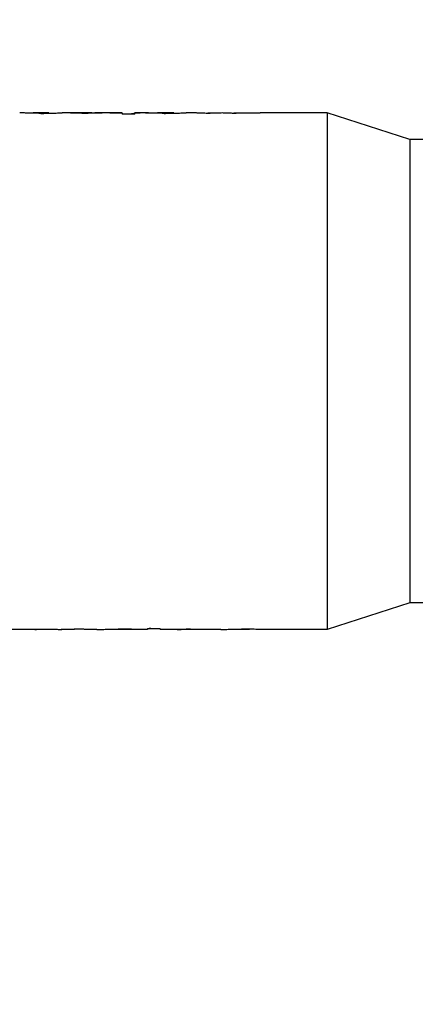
# Model space of a CAD drawing. Header units: inches. Extents: x 24 to 1128, y -69 to 748.
# Tile 301 of 656: x 370 to 377, y 614 to 633. Entities that reach past the tile are written whole.
import ezdxf

# ---------------------------------------------------------------- set-up
doc = ezdxf.new("R2010")
doc.units = ezdxf.units.IN
doc.header["$LTSCALE"] = 32
doc.header["$MEASUREMENT"] = 0
doc.layers.add('Dimension (ANSI)', color=7, linetype='Continuous', lineweight=25)
doc.layers.add('Visible (ANSI)', color=7, linetype='Continuous', lineweight=30)
doc.styles.add('Note Text (ANSI)', font='tahoma.ttf')
doc.dimstyles.new('SB Fraction-16 (ANSI)', dxfattribs={"dimscale": 32, "dimtxt": 0.125, "dimasz": 0.098425, "dimexe": 0.125, "dimexo": 0.0625, "dimgap": 0.031496, "dimtad": 0, "dimtih": 1, "dimtoh": 1, "dimdec": 4, "dimrnd": 1e-08, "dimzin": 0, "dimdsep": 46, "dimlunit": 5, "dimtxsty": 'Note Text (ANSI)', "dimcen": 0.09, "dimdle": 0.393701, "dimclrd": 256, "dimclre": 256, "dimclrt": 256, "dimadec": 0, "dimazin": 3, "dimtfac": 0.96, "dimtofl": 0, "dimtmove": 0, "dimatfit": 3, "dimfxl": 1, "dimfrac": 2, "dimtolj": 1, "dimtzin": 12, "dimlwd": -1, "dimlwe": -1, "dimarcsym": 0})

# ---------------------------------------------------------------- blocks, each defined once
blk = doc.blocks.new('*D18')
at = {"layer": 'Defpoints', "color": 0, "transparency": 16777216}
for p in [(496.281, 687.669), (344.474, 549.669), (496.281, 549.669)]:
    blk.add_point(p, dxfattribs=at)
at = {"layer": 'Dimension (ANSI)', "transparency": 16777216}
for p, q in [((494.281, 687.669), (340.474, 687.669)), ((344.474, 684.519), (344.474, 621.768)), ((344.474, 552.818), (344.474, 615.569)), ((494.281, 549.669), (340.474, 549.669))]:
    blk.add_line(p, q, dxfattribs=at)
for points in [[(343.949, 684.519), (344.999, 684.519), (344.474, 687.669)], [(343.949, 552.818), (344.999, 552.818), (344.474, 549.669)]]:
    blk.add_solid(points, dxfattribs=at)
at = {"layer": 'Dimension (ANSI)', "transparency": 16777216, "insert": (340.372, 620.76), "char_height": 4, "attachment_point": 1, "style": 'Note Text (ANSI)'}
blk.add_mtext('\\A1;138', dxfattribs=at)

msp = doc.modelspace()

# ---------------------------------------------------------------- linework, layer by layer
at = {"layer": 'Visible (ANSI)'}
for p, q in [((370.13009, 630.86217), (370.13009, 630.87213)), ((370.43084, 630.87253), (370.13296, 630.87253)), ((370.17281, 630.86149), (370.17281, 630.87099)), ((370.28199, 630.86081), (370.28199, 630.86945)), ((370.38879, 630.86147), (370.38879, 630.87091)), ((370.43389, 630.8622), (370.43389, 630.87213)), ((370.94345, 630.87253), (370.68401, 630.87253)), ((370.83895, 630.87156), (370.83895, 630.86419)), ((370.83895, 630.87156), (370.85893, 630.87156)), ((370.85893, 630.86371), (370.85893, 630.87156)), ((371.1109, 630.86082), (371.1109, 630.86945)), ((371.24401, 630.86156), (371.24401, 630.87119)), ((371.30058, 630.86251), (371.30058, 630.87048)), ((371.81363, 630.87253), (371.48294, 630.87253)), ((371.58578, 630.87029), (371.58578, 630.8625)), ((371.58578, 630.87029), (371.81363, 630.87029)), ((371.81363, 630.87253), (371.81363, 630.87029)), ((371.81363, 630.8625), (371.81363, 630.87029)), ((372.05414, 630.87029), (372.05414, 630.87253)), ((372.24444, 630.87253), (372.05414, 630.87253)), ((372.05414, 630.87029), (372.1554, 630.87029)), ((372.05414, 630.8625), (372.05414, 630.87029)), ((372.1554, 630.8625), (372.1554, 630.87029)), ((372.25868, 630.87139), (372.48452, 630.87139)), ((372.48452, 630.8617), (372.48452, 630.87241)), ((372.78911, 630.87241), (372.48452, 630.87241)), ((372.6287, 630.86085), (372.6287, 630.86945)), ((372.78911, 630.86278), (372.78911, 630.87241)), ((373.19338, 630.87253), (373.02485, 630.87253)), ((373.19338, 630.87253), (373.19338, 630.87222)), ((373.43389, 630.86083), (373.43389, 630.87221)), ((373.4346, 630.87253), (373.68705, 630.87253)), ((373.4507, 630.86084), (373.4507, 630.87147)), ((373.55711, 630.86256), (373.55711, 630.87029)), ((373.68705, 630.87253), (373.68705, 630.87145)), ((373.68705, 630.86708), (373.68705, 630.87145)), ((373.92756, 630.86083), (373.92756, 630.87221)), ((373.92831, 630.87253), (374.18072, 630.87253)), ((373.94516, 630.86083), (373.94516, 630.87147)), ((374.05078, 630.86233), (374.05078, 630.87029)), ((374.18072, 630.87253), (374.18072, 630.87145)), ((374.18072, 630.8669), (374.18072, 630.87145)), ((374.18072, 630.8669), (374.18072, 630.8625)), ((374.42123, 630.8625), (374.42123, 630.87253)), ((375.68763, 630.87253), (374.42123, 630.87253)), ((375.68763, 630.87253), (375.68763, 621.12453)), ((377.24963, 630.37003), (375.68763, 630.87253)), ((371.81363, 630.8625), (371.58578, 630.8625)), ((371.81363, 630.8625), (371.81363, 630.84389)), ((372.05414, 630.84389), (371.81363, 630.84389)), ((372.1554, 630.8625), (372.05414, 630.8625)), ((372.05414, 630.84389), (372.05414, 630.8625)), ((374.42123, 630.8625), (374.18072, 630.8625)), ((377.24963, 630.37003), (377.24963, 621.62703)), ((377.97663, 630.37003), (377.24963, 630.37003)), ((377.24963, 621.62703), (375.68763, 621.12453)), ((377.97663, 621.62703), (377.24963, 621.62703)), ((369.92756, 621.12453), (369.35463, 621.12453)), ((369.92756, 621.13078), (369.92756, 621.12453)), ((369.92756, 621.13078), (370.16806, 621.13078)), ((370.16806, 621.12744), (370.16806, 621.13078)), ((370.16806, 621.12744), (370.16806, 621.12467)), ((370.16806, 621.12453), (370.16806, 621.12467)), ((370.4151, 621.12453), (370.16806, 621.12453)), ((370.29801, 621.13092), (370.29801, 621.12522)), ((370.40362, 621.13212), (370.40362, 621.12466)), ((370.42123, 621.13212), (370.42123, 621.12604)), ((370.66173, 621.12732), (370.66173, 621.12467)), ((370.66173, 621.12453), (370.66173, 621.12467)), ((370.9094, 621.12453), (370.66173, 621.12453)), ((370.79168, 621.13074), (370.79168, 621.12522)), ((370.89809, 621.13211), (370.89809, 621.12466)), ((370.9149, 621.13212), (370.9149, 621.12604)), ((371.33674, 621.12453), (371.15521, 621.12453)), ((371.55968, 621.13057), (371.55968, 621.12463)), ((371.86142, 621.12453), (371.56409, 621.12453)), ((371.72008, 621.1321), (371.72008, 621.12572)), ((371.86427, 621.13142), (371.86427, 621.12463)), ((372.02182, 621.12753), (371.86427, 621.12753)), ((372.29465, 621.12453), (372.09826, 621.12453)), ((372.19338, 621.13078), (372.19338, 621.12522)), ((372.19338, 621.13078), (372.29465, 621.13078)), ((372.29465, 621.12522), (372.19338, 621.12522)), ((372.29465, 621.14648), (372.29465, 621.13078)), ((372.29465, 621.14648), (372.53515, 621.14648)), ((372.29465, 621.13078), (372.29465, 621.12522)), ((372.29465, 621.12522), (372.29465, 621.12453)), ((372.53515, 621.13078), (372.53515, 621.14648)), ((372.53515, 621.13078), (372.763, 621.13078)), ((372.53515, 621.13078), (372.53515, 621.12522)), ((372.53515, 621.12453), (372.53515, 621.12522)), ((372.763, 621.12522), (372.53515, 621.12522)), ((372.85225, 621.12453), (372.53515, 621.12453)), ((372.763, 621.12522), (372.763, 621.13078)), ((373.04821, 621.13078), (373.04821, 621.12893)), ((373.10477, 621.13154), (373.10477, 621.12477)), ((373.67637, 621.12453), (373.13552, 621.12453)), ((373.23788, 621.13213), (373.23788, 621.12572)), ((373.48986, 621.12984), (373.48986, 621.12463)), ((373.50984, 621.12463), (373.48986, 621.12463)), ((373.50984, 621.12463), (373.50984, 621.12947)), ((373.9149, 621.13103), (373.9149, 621.12622)), ((374.2031, 621.12453), (373.93077, 621.12453)), ((373.95999, 621.1316), (373.95999, 621.1249)), ((374.0668, 621.13213), (374.0668, 621.12572)), ((374.17597, 621.13159), (374.17597, 621.12486)), ((374.2187, 621.13105), (374.2187, 621.12622)), ((375.68763, 621.12453), (374.45723, 621.12453))]:
    msp.add_line(p, q, dxfattribs=at)
for points, knots in [([(370.28199, 630.86081), (370.25343, 630.86084), (370.22738, 630.86087), (370.16421, 630.86156), (370.13352, 630.86202), (370.04421, 630.86421), (370.00902, 630.86583), (369.96231, 630.86802), (369.93417, 630.86958), (369.90448, 630.87135), (369.89303, 630.87208), (369.88279, 630.87249), (369.88113, 630.87253), (369.87996, 630.87253)], [-1.047348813, -1.047348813, -1.047348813, -1.047348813, -0.854873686, -0.854873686, -0.729605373, -0.729605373, -0.51562942, -0.51562942, -0.228090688, -0.228090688, -0.117473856, -0.117473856, -0.084525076, -0.084525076, -0.084525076, -0.084525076]), ([(370.13009, 630.87213), (370.13053, 630.87247), (370.13099, 630.87263), (370.13906, 630.87238), (370.14328, 630.87219), (370.15749, 630.87156), (370.16625, 630.87123), (370.17281, 630.87099)], [-0.257740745, -0.257740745, -0.257740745, -0.257740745, -0.147965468, -0.147965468, -0.088690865, -0.088690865, 0, 0, 0, 0]), ([(370.17281, 630.87099), (370.1797, 630.87077), (370.18691, 630.87051), (370.21027, 630.86999), (370.22233, 630.86982), (370.25331, 630.86948), (370.27181, 630.86946), (370.28199, 630.86945)], [-0.152224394, -0.152224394, -0.152224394, -0.152224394, -0.11432199, -0.11432199, -0.077622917, -0.077622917, 0, 0, 0, 0]), ([(370.28199, 630.86081), (370.30775, 630.86084), (370.32839, 630.86086), (370.37653, 630.8613), (370.4031, 630.86162), (370.48586, 630.86317), (370.52221, 630.86458), (370.56439, 630.86629), (370.58063, 630.86704), (370.63169, 630.8696), (370.65112, 630.87085), (370.67378, 630.87219), (370.68027, 630.87256), (370.68373, 630.87255)], [0, 0, 0, 0, 0.19630921, 0.19630921, 0.33016539, 0.33016539, 0.60893106, 0.60893106, 0.81142835, 0.81142835, 1.31241177, 1.31241177, 1.81290569, 1.81290569, 1.81290569, 1.81290569]), ([(370.28199, 630.86945), (370.29206, 630.86946), (370.30274, 630.86947), (370.33935, 630.86971), (370.35178, 630.86995), (370.37033, 630.87034), (370.38044, 630.87066), (370.38879, 630.87091)], [-0.157578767, -0.157578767, -0.157578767, -0.157578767, -0.134817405, -0.134817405, -0.097054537, -0.097054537, 0, 0, 0, 0]), ([(370.38879, 630.87091), (370.39574, 630.87116), (370.40554, 630.87155), (370.43244, 630.87271), (370.43339, 630.87266), (370.43389, 630.87213)], [-0.4988748, -0.4988748, -0.4988748, -0.4988748, -0.318599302, -0.318599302, 0, 0, 0, 0]), ([(371.11802, 630.86081), (371.08045, 630.86084), (371.03233, 630.86089), (370.93442, 630.8623), (370.9151, 630.86261), (370.8666, 630.8635), (370.85483, 630.8638), (370.83895, 630.86419)], [-0.567123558, -0.567123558, -0.567123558, -0.567123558, -0.219131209, -0.219131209, -0.131275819, -0.131275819, 0, 0, 0, 0]), ([(370.85893, 630.87156), (370.86698, 630.87146), (370.87503, 630.87135), (370.88324, 630.87125), (370.8841, 630.87124), (370.88496, 630.87122), (370.88582, 630.87121), (370.88644, 630.87121), (370.88706, 630.8712), (370.88767, 630.87119), (370.89468, 630.8711), (370.90181, 630.87101), (370.90903, 630.87092), (370.91078, 630.8709), (370.91254, 630.87088), (370.91431, 630.87086), (370.91539, 630.87084), (370.91648, 630.87083), (370.91757, 630.87082), (370.92654, 630.87071), (370.93559, 630.8706), (370.94476, 630.8705), (370.94597, 630.87048), (370.94718, 630.87047), (370.94839, 630.87046), (370.95728, 630.87036), (370.96627, 630.87026), (370.97534, 630.87017), (370.97589, 630.87017), (370.97645, 630.87016), (370.977, 630.87016), (370.97801, 630.87015), (370.97901, 630.87014), (370.98002, 630.87013), (370.98815, 630.87005), (370.99632, 630.86997), (371.00452, 630.86991), (371.00642, 630.86989), (371.00833, 630.86987), (371.01023, 630.86986), (371.01087, 630.86985), (371.01151, 630.86985), (371.01216, 630.86984), (371.01903, 630.86979), (371.02594, 630.86974), (371.03286, 630.8697), (371.03639, 630.86968), (371.03992, 630.86966), (371.04346, 630.86964), (371.04387, 630.86964), (371.04428, 630.86963), (371.04469, 630.86963), (371.05088, 630.8696), (371.05709, 630.86957), (371.06332, 630.86954), (371.06789, 630.86953), (371.07248, 630.86951), (371.07708, 630.8695), (371.07726, 630.8695), (371.07743, 630.8695), (371.07761, 630.8695), (371.08319, 630.86948), (371.08878, 630.86948), (371.09439, 630.86947), (371.09989, 630.86946), (371.1054, 630.86946), (371.1109, 630.86945)], [0, 0, 0, 0, 0.00071941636, 0.00071941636, 0.00071941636, 0.0007946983, 0.0007946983, 0.0007946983, 0.00084835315, 0.00084835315, 0.00084835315, 0.00145755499, 0.00145755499, 0.00145755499, 0.00160545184, 0.00160545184, 0.00160545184, 0.0016967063, 0.0016967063, 0.0016967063, 0.00244636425, 0.00244636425, 0.00244636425, 0.00254505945, 0.00254505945, 0.00254505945, 0.00326906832, 0.00326906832, 0.00326906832, 0.00331341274, 0.00331341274, 0.00331341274, 0.0033934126, 0.0033934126, 0.0033934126, 0.00404109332, 0.00404109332, 0.00404109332, 0.00419121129, 0.00419121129, 0.00419121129, 0.00424176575, 0.00424176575, 0.00424176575, 0.00478283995, 0.00478283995, 0.00478283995, 0.00505812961, 0.00505812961, 0.00505812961, 0.00509011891, 0.00509011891, 0.00509011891, 0.00557147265, 0.00557147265, 0.00557147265, 0.005925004, 0.005925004, 0.005925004, 0.00593847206, 0.00593847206, 0.00593847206, 0.00636683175, 0.00636683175, 0.00636683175, 0.00678682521, 0.00678682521, 0.00678682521, 0.00678682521]), ([(371.14334, 630.87232), (371.13089, 630.87234), (371.11843, 630.87237), (371.10596, 630.87238), (371.105, 630.87239), (371.10404, 630.87239), (371.10308, 630.87239), (371.09073, 630.87241), (371.07837, 630.87242), (371.06601, 630.87243), (371.06491, 630.87244), (371.06381, 630.87244), (371.06272, 630.87244), (371.04987, 630.87245), (371.03703, 630.87247), (371.02427, 630.87248), (371.02366, 630.87248), (371.02305, 630.87248), (371.02244, 630.87248), (371.00908, 630.87249), (370.99581, 630.8725), (370.98254, 630.87251)], [0, 0, 0, 0, 0.00096751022, 0.00096751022, 0.00096751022, 0.0010420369, 0.0010420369, 0.0010420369, 0.00199918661, 0.00199918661, 0.00199918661, 0.00208407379, 0.00208407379, 0.00208407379, 0.0030783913, 0.0030783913, 0.0030783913, 0.00312611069, 0.00312611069, 0.00312611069, 0.00416814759, 0.00416814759, 0.00416814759, 0.00416814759]), ([(371.1109, 630.86945), (371.12572, 630.86946), (371.14095, 630.86948), (371.17823, 630.86966), (371.19389, 630.86983), (371.21355, 630.87007), (371.22328, 630.87024), (371.23503, 630.87054), (371.23837, 630.87067), (371.24321, 630.87094), (371.24351, 630.87107), (371.24401, 630.87119)], [-0.172501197, -0.172501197, -0.172501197, -0.172501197, -0.147617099, -0.147617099, -0.115066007, -0.115066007, -0.068440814, -0.068440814, -0.039038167, -0.039038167, 0, 0, 0, 0]), ([(371.49718, 630.87181), (371.49684, 630.87163), (371.49719, 630.87122), (371.48295, 630.86985), (371.47491, 630.8692), (371.45336, 630.86793), (371.44449, 630.86746), (371.4014, 630.86537), (371.36673, 630.8642), (371.31415, 630.86275), (371.2792, 630.86194), (371.21423, 630.86121), (371.19384, 630.86105), (371.15518, 630.86085), (371.13881, 630.86083), (371.11802, 630.86081)], [-1.56099286, -1.56099286, -1.56099286, -1.56099286, -1.25590377, -1.25590377, -1.08155371, -1.08155371, -0.98434391, -0.98434391, -0.65374139, -0.65374139, -0.29957943, -0.29957943, -0.15844301, -0.15844301, 0, 0, 0, 0]), ([(371.24401, 630.87119), (371.24394, 630.87122), (371.24387, 630.87125), (371.24378, 630.87128), (371.24369, 630.87131), (371.2436, 630.87134), (371.24347, 630.87136), (371.24335, 630.87139), (371.2432, 630.87142), (371.24301, 630.87145), (371.24296, 630.87145), (371.24289, 630.87146), (371.24283, 630.87147), (371.24276, 630.87148), (371.24268, 630.87149), (371.24261, 630.8715), (371.24238, 630.87152), (371.24213, 630.87154), (371.24186, 630.87156), (371.24157, 630.87159), (371.24125, 630.87161), (371.24093, 630.87163), (371.24058, 630.87165), (371.24021, 630.87166), (371.23983, 630.87168), (371.23978, 630.87168), (371.23972, 630.87169), (371.23966, 630.87169), (371.23934, 630.8717), (371.23902, 630.87172), (371.23871, 630.87173), (371.23849, 630.87174), (371.23828, 630.87174), (371.23807, 630.87175), (371.23748, 630.87177), (371.23683, 630.87179), (371.23613, 630.87181), (371.2355, 630.87182), (371.23483, 630.87184), (371.23412, 630.87186), (371.23334, 630.87187), (371.23251, 630.87189), (371.23164, 630.87191), (371.23081, 630.87192), (371.22994, 630.87193), (371.22905, 630.87195), (371.22885, 630.87195), (371.22865, 630.87195), (371.22845, 630.87196), (371.2282, 630.87196), (371.22791, 630.87196), (371.22758, 630.87197), (371.22728, 630.87197), (371.22694, 630.87197), (371.22657, 630.87198), (371.22604, 630.87199), (371.22543, 630.87199), (371.22471, 630.872), (371.22401, 630.87201), (371.22321, 630.87201), (371.22229, 630.87202), (371.22161, 630.87203), (371.22087, 630.87204), (371.22005, 630.87204), (371.21934, 630.87205), (371.21858, 630.87205), (371.21776, 630.87206), (371.21705, 630.87206), (371.21629, 630.87207), (371.21549, 630.87207), (371.21518, 630.87208), (371.21486, 630.87208), (371.21454, 630.87208), (371.21295, 630.87209), (371.2112, 630.8721), (371.20927, 630.87211), (371.20884, 630.87211), (371.20841, 630.87212), (371.20796, 630.87212), (371.20652, 630.87213), (371.20505, 630.87213), (371.20354, 630.87214), (371.20194, 630.87215), (371.20029, 630.87216), (371.19856, 630.87216), (371.19797, 630.87217), (371.19736, 630.87217), (371.19674, 630.87217), (371.19427, 630.87218), (371.19163, 630.87219), (371.18875, 630.8722), (371.18647, 630.87221), (371.18404, 630.87222), (371.18142, 630.87223), (371.17953, 630.87223), (371.17754, 630.87224), (371.17544, 630.87224), (371.17464, 630.87225), (371.17383, 630.87225), (371.17301, 630.87225), (371.17057, 630.87226), (371.168, 630.87226), (371.16526, 630.87227), (371.16283, 630.87228), (371.16026, 630.87228), (371.15756, 630.87229), (371.15519, 630.8723), (371.15272, 630.8723), (371.15014, 630.87231), (371.14795, 630.87231), (371.14569, 630.87232), (371.14334, 630.87232)], [-1.625379, -1.625379, -1.625379, -1.625379, -1.55264779, -1.55264779, -1.55264779, -1.48217293, -1.48217293, -1.48217293, -1.41455327, -1.41455327, -1.41455327, -1.39326477, -1.39326477, -1.39326477, -1.37155691, -1.37155691, -1.37155691, -1.30906284, -1.30906284, -1.30906284, -1.24211643, -1.24211643, -1.24211643, -1.1689538, -1.1689538, -1.1689538, -1.15771599, -1.15771599, -1.15771599, -1.09520053, -1.09520053, -1.09520053, -1.05213604, -1.05213604, -1.05213604, -0.92940918, -0.92940918, -0.92940918, -0.81867678, -0.81867678, -0.81867678, -0.69511766, -0.69511766, -0.69511766, -0.57731685, -0.57731685, -0.57731685, -0.55127759, -0.55127759, -0.55127759, -0.51868354, -0.51868354, -0.51868354, -0.48998937, -0.48998937, -0.48998937, -0.44992718, -0.44992718, -0.44992718, -0.41105446, -0.41105446, -0.41105446, -0.38227551, -0.38227551, -0.38227551, -0.35731666, -0.35731666, -0.35731666, -0.33554717, -0.33554717, -0.33554717, -0.32721164, -0.32721164, -0.32721164, -0.28586815, -0.28586815, -0.28586815, -0.276737, -0.276737, -0.276737, -0.24709464, -0.24709464, -0.24709464, -0.21584678, -0.21584678, -0.21584678, -0.20503377, -0.20503377, -0.20503377, -0.16169596, -0.16169596, -0.16169596, -0.12728994, -0.12728994, -0.12728994, -0.10233656, -0.10233656, -0.10233656, -0.09288393, -0.09288393, -0.09288393, -0.06501776, -0.06501776, -0.06501776, -0.04014676, -0.04014676, -0.04014676, -0.01837745, -0.01837745, -0.01837745, 0, 0, 0, 0]), ([(371.49718, 630.87181), (371.49683, 630.87205), (371.49644, 630.87233), (371.48762, 630.87254), (371.48166, 630.87256), (371.4535, 630.87229), (371.4318, 630.87195), (371.41406, 630.8717), (371.39441, 630.87141), (371.33598, 630.87076), (371.31138, 630.87056), (371.30058, 630.87048)], [0, 0, 0, 0, 0.109641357, 0.109641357, 0.180456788, 0.180456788, 0.289374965, 0.289374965, 0.335133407, 0.335133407, 0.373910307, 0.373910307, 0.373910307, 0.373910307]), ([(371.81363, 630.85092), (371.82804, 630.851), (371.84339, 630.85113), (371.87952, 630.85168), (371.90919, 630.85222), (371.95696, 630.85417), (371.97548, 630.85514), (371.99883, 630.85689), (372.0051, 630.85746), (372.02758, 630.85987), (372.03604, 630.86147), (372.05098, 630.86468), (372.0537, 630.86662), (372.05414, 630.86817)], [-0.811015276, -0.811015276, -0.811015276, -0.811015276, -0.684903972, -0.684903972, -0.531213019, -0.531213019, -0.441227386, -0.441227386, -0.397922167, -0.397922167, -0.279747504, -0.279747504, 0, 0, 0, 0]), ([(372.60734, 630.86081), (372.58436, 630.86084), (372.56371, 630.86086), (372.51195, 630.86127), (372.48933, 630.8616), (372.42798, 630.86268), (372.39865, 630.86366), (372.34184, 630.86584), (372.31806, 630.86722), (372.28721, 630.86917), (372.27021, 630.87041), (372.2493, 630.87219), (372.24587, 630.87253), (372.24458, 630.87253)], [-1.48025459, -1.48025459, -1.48025459, -1.48025459, -1.37906885, -1.37906885, -1.27309661, -1.27309661, -1.02216587, -1.02216587, -0.64066667, -0.64066667, -0.30281551, -0.30281551, -0.05297193, -0.05297193, -0.05297193, -0.05297193]), ([(372.48452, 630.87241), (372.48556, 630.87229), (372.48656, 630.87205), (372.50003, 630.87131), (372.50784, 630.87098), (372.52565, 630.87042), (372.5365, 630.87018), (372.55342, 630.86989), (372.56551, 630.86972), (372.6009, 630.86947), (372.61402, 630.86946), (372.6287, 630.86945)], [-0.5882766, -0.5882766, -0.5882766, -0.5882766, -0.452099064, -0.452099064, -0.351062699, -0.351062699, -0.231249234, -0.231249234, -0.111908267, -0.111908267, 0, 0, 0, 0]), ([(372.60734, 630.86081), (372.64353, 630.86087), (372.69193, 630.86095), (372.81111, 630.86307), (372.85, 630.86444), (372.90799, 630.86673), (372.94411, 630.86843), (373.00311, 630.87161), (373.01447, 630.87223), (373.0215, 630.87249), (373.02338, 630.87253), (373.02476, 630.87253)], [0, 0, 0, 0, 0.27585115, 0.27585115, 0.54870463, 0.54870463, 0.84164093, 0.84164093, 1.15011977, 1.15011977, 1.32911002, 1.32911002, 1.32911002, 1.32911002]), ([(372.6287, 630.86945), (372.64478, 630.86947), (372.66953, 630.86949), (372.72147, 630.87009), (372.73505, 630.87039), (372.75888, 630.87096), (372.76652, 630.87125), (372.783, 630.87191), (372.78672, 630.87225), (372.78911, 630.87241)], [-0.430745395, -0.430745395, -0.430745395, -0.430745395, -0.347624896, -0.347624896, -0.282251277, -0.282251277, -0.182326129, -0.182326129, 0, 0, 0, 0]), ([(373.4414, 630.86081), (373.42113, 630.86085), (373.38763, 630.8609), (373.32887, 630.86212), (373.3058, 630.86281), (373.25938, 630.86502), (373.24393, 630.86613), (373.22305, 630.86783), (373.21102, 630.86901), (373.19509, 630.87129), (373.19385, 630.8719), (373.19338, 630.87222)], [-1.4104958, -1.4104958, -1.4104958, -1.4104958, -0.96336726, -0.96336726, -0.70412424, -0.70412424, -0.45152791, -0.45152791, -0.21755853, -0.21755853, 0, 0, 0, 0]), ([(373.43389, 630.87221), (373.43394, 630.87231), (373.434, 630.87239), (373.43408, 630.87244), (373.43416, 630.87249), (373.43426, 630.87252), (373.43448, 630.87253), (373.43452, 630.87253), (373.43456, 630.87253), (373.4346, 630.87253)], [-0.465012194, -0.465012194, -0.465012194, -0.465012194, -0.386773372, -0.386773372, -0.386773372, -0.314526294, -0.314526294, -0.314526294, -0.302212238, -0.302212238, -0.302212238, -0.302212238]), ([(373.4346, 630.87253), (373.43502, 630.87253), (373.43578, 630.87241), (373.44005, 630.872), (373.44538, 630.87173), (373.4507, 630.87147)], [-0.157175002, -0.157175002, -0.157175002, -0.157175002, -0.101938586, -0.101938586, 0, 0, 0, 0]), ([(373.71553, 630.86812), (373.65887, 630.86613), (373.59481, 630.86332), (373.48874, 630.86094), (373.46039, 630.86086), (373.4414, 630.86081)], [-0.387916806, -0.387916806, -0.387916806, -0.387916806, -0.14481352, -0.14481352, 0, 0, 0, 0]), ([(373.4507, 630.87147), (373.45316, 630.87138), (373.45537, 630.87128), (373.46238, 630.87107), (373.46634, 630.87097), (373.4739, 630.87081), (373.48138, 630.87067), (373.5153, 630.87032), (373.53808, 630.8703), (373.55711, 630.87029)], [-0.38096632, -0.38096632, -0.38096632, -0.38096632, -0.305266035, -0.305266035, -0.229174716, -0.229174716, -0.144989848, -0.144989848, 0, 0, 0, 0]), ([(373.55711, 630.87029), (373.57445, 630.87031), (373.58985, 630.87033), (373.63598, 630.87078), (373.66265, 630.87116), (373.68705, 630.87145)], [-0.418414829, -0.418414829, -0.418414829, -0.418414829, -0.214264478, -0.214264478, 0, 0, 0, 0]), ([(373.93567, 630.86081), (373.9169, 630.86085), (373.88976, 630.8609), (373.8205, 630.86226), (373.79933, 630.86316), (373.76565, 630.86464), (373.75323, 630.86539), (373.73164, 630.86679), (373.72386, 630.86747), (373.71553, 630.86812)], [-0.363141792, -0.363141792, -0.363141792, -0.363141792, -0.292499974, -0.292499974, -0.219948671, -0.219948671, -0.132793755, -0.132793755, 0, 0, 0, 0]), ([(373.92756, 630.87221), (373.92761, 630.8723), (373.92767, 630.87238), (373.92774, 630.87243), (373.92774, 630.87243), (373.92775, 630.87244), (373.92775, 630.87244), (373.92782, 630.87249), (373.92789, 630.87252), (373.92813, 630.87253), (373.92814, 630.87253), (373.92814, 630.87253), (373.92815, 630.87253), (373.9282, 630.87253), (373.92825, 630.87253), (373.92831, 630.87253)], [-0.494314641, -0.494314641, -0.494314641, -0.494314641, -0.411444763, -0.411444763, -0.411444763, -0.404322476, -0.404322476, -0.404322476, -0.327410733, -0.327410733, -0.327410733, -0.325194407, -0.325194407, -0.325194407, -0.31069031, -0.31069031, -0.31069031, -0.31069031]), ([(373.92831, 630.87253), (373.92854, 630.87253), (373.92883, 630.87252), (373.92928, 630.87249), (373.92938, 630.87248), (373.92997, 630.87242), (373.93046, 630.87236), (373.93466, 630.87199), (373.93976, 630.87172), (373.94516, 630.87147)], [-0.161091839, -0.161091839, -0.161091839, -0.161091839, -0.137689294, -0.137689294, -0.130737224, -0.130737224, -0.09984067, -0.09984067, 0, 0, 0, 0]), ([(374.18072, 630.8669), (374.14609, 630.86563), (374.11708, 630.8644), (374.04737, 630.86218), (374.02778, 630.86169), (373.97667, 630.8609), (373.95573, 630.86085), (373.93567, 630.86081)], [-0.545906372, -0.545906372, -0.545906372, -0.545906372, -0.27798929, -0.27798929, -0.152937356, -0.152937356, 0, 0, 0, 0]), ([(373.94516, 630.87147), (373.94806, 630.87136), (373.95062, 630.87125), (373.95894, 630.87102), (373.96376, 630.87091), (373.97651, 630.87067), (373.98482, 630.87056), (374.01397, 630.87031), (374.03326, 630.8703), (374.05078, 630.87029)], [-0.357928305, -0.357928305, -0.357928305, -0.357928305, -0.269043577, -0.269043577, -0.206242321, -0.206242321, -0.133531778, -0.133531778, 0, 0, 0, 0]), ([(374.05078, 630.87029), (374.06873, 630.87031), (374.08175, 630.87032), (374.13044, 630.87079), (374.1564, 630.87116), (374.18072, 630.87145)], [-0.403927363, -0.403927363, -0.403927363, -0.403927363, -0.21314265, -0.21314265, 0, 0, 0, 0]), ([(370.16806, 621.12744), (370.20901, 621.12853), (370.25782, 621.13007), (370.34961, 621.13203), (370.388, 621.13209), (370.41312, 621.13213)], [-0.366919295, -0.366919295, -0.366919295, -0.366919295, -0.1915115, -0.1915115, 0, 0, 0, 0]), ([(370.29801, 621.12522), (370.28115, 621.12521), (370.26847, 621.1252), (370.22156, 621.12497), (370.195, 621.12479), (370.16806, 621.12467)], [-0.440166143, -0.440166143, -0.440166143, -0.440166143, -0.236013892, -0.236013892, 0, 0, 0, 0]), ([(370.40362, 621.12466), (370.40055, 621.1247), (370.39786, 621.12475), (370.38939, 621.12485), (370.38439, 621.12491), (370.36904, 621.12504), (370.35996, 621.1251), (370.33259, 621.12521), (370.31428, 621.12522), (370.29801, 621.12522)], [-0.345293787, -0.345293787, -0.345293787, -0.345293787, -0.245002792, -0.245002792, -0.187434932, -0.187434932, -0.123997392, -0.123997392, 0, 0, 0, 0]), ([(370.42123, 621.12604), (370.42118, 621.12587), (370.42113, 621.12572), (370.42109, 621.12559), (370.42107, 621.12554), (370.42105, 621.1255), (370.42103, 621.12545), (370.42101, 621.12539), (370.42098, 621.12534), (370.42095, 621.12529), (370.42092, 621.12525), (370.42088, 621.1252), (370.42083, 621.12516), (370.42082, 621.12514), (370.4208, 621.12513), (370.42078, 621.12512), (370.42074, 621.12509), (370.42069, 621.12506), (370.42063, 621.12504), (370.42058, 621.12501), (370.42051, 621.12499), (370.42045, 621.12496), (370.42036, 621.12493), (370.42027, 621.12491), (370.42017, 621.12488), (370.42007, 621.12485), (370.41996, 621.12483), (370.41984, 621.1248), (370.41977, 621.12479), (370.41971, 621.12478), (370.41965, 621.12476), (370.4195, 621.12473), (370.41936, 621.12471), (370.41921, 621.12469), (370.41908, 621.12467), (370.41894, 621.12465), (370.41878, 621.12463), (370.41868, 621.12462), (370.41858, 621.12461), (370.41846, 621.12461), (370.41823, 621.12459), (370.41795, 621.12458), (370.41762, 621.12456), (370.4173, 621.12455), (370.41692, 621.12454), (370.41648, 621.12454), (370.41621, 621.12453), (370.41592, 621.12453), (370.41559, 621.12453), (370.41529, 621.12453), (370.41495, 621.12453), (370.41457, 621.12453), (370.41425, 621.12453), (370.4139, 621.12453), (370.41351, 621.12454), (370.41308, 621.12454), (370.4126, 621.12454), (370.41207, 621.12455), (370.41155, 621.12455), (370.41099, 621.12456), (370.41037, 621.12457), (370.40999, 621.12457), (370.40959, 621.12458), (370.40916, 621.12458), (370.40861, 621.12459), (370.40801, 621.1246), (370.40737, 621.12461), (370.40677, 621.12461), (370.40613, 621.12462), (370.40547, 621.12463), (370.40487, 621.12464), (370.40425, 621.12465), (370.40362, 621.12466)], [-0.538539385, -0.538539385, -0.538539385, -0.538539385, -0.479298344, -0.479298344, -0.479298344, -0.456863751, -0.456863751, -0.456863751, -0.428774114, -0.428774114, -0.428774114, -0.400030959, -0.400030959, -0.400030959, -0.391148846, -0.391148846, -0.391148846, -0.36947222, -0.36947222, -0.36947222, -0.347292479, -0.347292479, -0.347292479, -0.319875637, -0.319875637, -0.319875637, -0.290151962, -0.290151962, -0.290151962, -0.27491072, -0.27491072, -0.27491072, -0.242151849, -0.242151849, -0.242151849, -0.215446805, -0.215446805, -0.215446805, -0.199348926, -0.199348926, -0.199348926, -0.167497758, -0.167497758, -0.167497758, -0.13564659, -0.13564659, -0.13564659, -0.116059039, -0.116059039, -0.116059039, -0.097638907, -0.097638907, -0.097638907, -0.08193345, -0.08193345, -0.08193345, -0.064379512, -0.064379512, -0.064379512, -0.047618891, -0.047618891, -0.047618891, -0.037502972, -0.037502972, -0.037502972, -0.02425237, -0.02425237, -0.02425237, -0.011600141, -0.011600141, -0.011600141, 0, 0, 0, 0]), ([(370.41312, 621.13213), (370.43248, 621.13211), (370.45767, 621.13207), (370.52763, 621.131), (370.54953, 621.13027), (370.58408, 621.12908), (370.59631, 621.12852), (370.61731, 621.12751), (370.62499, 621.12703), (370.63325, 621.12659)], [-0.363043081, -0.363043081, -0.363043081, -0.363043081, -0.293952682, -0.293952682, -0.216864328, -0.216864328, -0.131774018, -0.131774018, 0, 0, 0, 0]), ([(370.63325, 621.12659), (370.69235, 621.12801), (370.75588, 621.13018), (370.86082, 621.13203), (370.88843, 621.13209), (370.90738, 621.13213)], [-0.387771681, -0.387771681, -0.387771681, -0.387771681, -0.144546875, -0.144546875, 0, 0, 0, 0]), ([(370.79168, 621.12522), (370.77548, 621.12521), (370.76069, 621.1252), (370.71554, 621.12498), (370.68893, 621.12479), (370.66173, 621.12467)], [-0.45181326, -0.45181326, -0.45181326, -0.45181326, -0.238801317, -0.238801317, 0, 0, 0, 0]), ([(370.89809, 621.12466), (370.89553, 621.1247), (370.89322, 621.12474), (370.88593, 621.12483), (370.88179, 621.12488), (370.87371, 621.12496), (370.86608, 621.12503), (370.83191, 621.12521), (370.80936, 621.12522), (370.79168, 621.12522)], [-0.417584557, -0.417584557, -0.417584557, -0.417584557, -0.310244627, -0.310244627, -0.215161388, -0.215161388, -0.134777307, -0.134777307, 0, 0, 0, 0]), ([(370.9149, 621.12604), (370.91484, 621.12582), (370.91478, 621.12562), (370.9147, 621.12545), (370.91462, 621.12529), (370.91452, 621.12515), (370.91431, 621.12503), (370.91411, 621.12492), (370.91381, 621.12483), (370.91351, 621.12476), (370.91344, 621.12474), (370.91336, 621.12472), (370.91328, 621.12471), (370.91315, 621.12468), (370.91302, 621.12466), (370.91286, 621.12464), (370.91276, 621.12463), (370.91265, 621.12462), (370.91253, 621.12461), (370.91232, 621.12459), (370.91208, 621.12457), (370.91178, 621.12456), (370.91153, 621.12455), (370.91123, 621.12455), (370.91089, 621.12454), (370.91084, 621.12454), (370.9108, 621.12454), (370.91075, 621.12454), (370.91044, 621.12453), (370.91009, 621.12453), (370.90969, 621.12453), (370.90933, 621.12453), (370.90893, 621.12453), (370.90848, 621.12453), (370.90826, 621.12453), (370.90803, 621.12453), (370.90778, 621.12454), (370.90731, 621.12454), (370.90679, 621.12454), (370.90621, 621.12455), (370.90567, 621.12456), (370.90508, 621.12456), (370.90442, 621.12457), (370.90411, 621.12457), (370.90377, 621.12458), (370.90343, 621.12458), (370.90284, 621.12459), (370.90221, 621.1246), (370.90155, 621.12461), (370.90093, 621.12462), (370.90029, 621.12463), (370.89963, 621.12464), (370.89913, 621.12464), (370.89861, 621.12465), (370.89809, 621.12466)], [-0.46041841, -0.46041841, -0.46041841, -0.46041841, -0.383694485, -0.383694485, -0.383694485, -0.31286095, -0.31286095, -0.31286095, -0.248548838, -0.248548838, -0.248548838, -0.231721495, -0.231721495, -0.231721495, -0.205382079, -0.205382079, -0.205382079, -0.188636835, -0.188636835, -0.188636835, -0.160404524, -0.160404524, -0.160404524, -0.135675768, -0.135675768, -0.135675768, -0.132172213, -0.132172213, -0.132172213, -0.110642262, -0.110642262, -0.110642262, -0.090995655, -0.090995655, -0.090995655, -0.081362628, -0.081362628, -0.081362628, -0.063008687, -0.063008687, -0.063008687, -0.045710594, -0.045710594, -0.045710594, -0.037315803, -0.037315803, -0.037315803, -0.023111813, -0.023111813, -0.023111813, -0.010037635, -0.010037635, -0.010037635, 0, 0, 0, 0]), ([(371.15518, 621.12453), (371.15451, 621.12453), (371.15266, 621.12474), (371.13757, 621.12596), (371.12553, 621.12679), (371.10845, 621.12779), (371.10042, 621.12821), (371.06936, 621.12967), (371.04723, 621.13036), (371.01046, 621.13129), (370.9896, 621.13162), (370.94612, 621.13208), (370.9258, 621.13211), (370.90738, 621.13213)], [0.02725589, 0.02725589, 0.02725589, 0.02725589, 0.22167819, 0.22167819, 0.45848423, 0.45848423, 0.62038028, 0.62038028, 1.01654701, 1.01654701, 1.51411579, 1.51411579, 2.17275091, 2.17275091, 2.17275091, 2.17275091]), ([(371.33674, 621.12453), (371.35036, 621.12452), (371.37108, 621.12523), (371.42802, 621.1271), (371.46768, 621.12839), (371.51521, 621.12966), (371.54824, 621.13051), (371.65914, 621.13203), (371.70448, 621.13209), (371.74144, 621.13213)], [-0.979450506, -0.979450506, -0.979450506, -0.979450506, -0.803483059, -0.803483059, -0.535622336, -0.535622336, -0.281688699, -0.281688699, 0, 0, 0, 0]), ([(371.72008, 621.12572), (371.70232, 621.12571), (371.68616, 621.1257), (371.63807, 621.12543), (371.62213, 621.12525), (371.59677, 621.12497), (371.58764, 621.12482), (371.58015, 621.12471), (371.5721, 621.12458), (371.5612, 621.1245), (371.56045, 621.12458), (371.55968, 621.12463)], [-0.32115653, -0.32115653, -0.32115653, -0.32115653, -0.283335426, -0.283335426, -0.238486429, -0.238486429, -0.125688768, -0.125688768, -0.059341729, -0.059341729, 0, 0, 0, 0]), ([(371.86427, 621.12463), (371.86276, 621.12447), (371.86021, 621.1245), (371.83907, 621.12489), (371.82851, 621.12506), (371.81598, 621.12523), (371.80543, 621.12537), (371.76236, 621.1257), (371.73227, 621.12571), (371.72008, 621.12572)], [-0.229000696, -0.229000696, -0.229000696, -0.229000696, -0.181746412, -0.181746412, -0.145833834, -0.145833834, -0.092903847, -0.092903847, 0, 0, 0, 0]), ([(372.09825, 621.12453), (372.09719, 621.12453), (372.09596, 621.12454), (372.09005, 621.12466), (372.08058, 621.12503), (372.03558, 621.12701), (372.00909, 621.12805), (371.95863, 621.1297), (371.92603, 621.13042), (371.87479, 621.13136), (371.84514, 621.13167), (371.79229, 621.13209), (371.76716, 621.13211), (371.74144, 621.13213)], [0.167529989, 0.167529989, 0.167529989, 0.167529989, 0.199116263, 0.199116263, 0.296752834, 0.296752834, 0.397888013, 0.397888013, 0.550169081, 0.550169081, 0.762064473, 0.762064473, 1.089571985, 1.089571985, 1.089571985, 1.089571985]), ([(372.35675, 621.14648), (372.34915, 621.1458), (372.34402, 621.14523), (372.33063, 621.14363), (372.32071, 621.14221), (372.29805, 621.13701), (372.29512, 621.13432), (372.29465, 621.13211)], [-0.556581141, -0.556581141, -0.556581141, -0.556581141, -0.492615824, -0.492615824, -0.30134656, -0.30134656, 0, 0, 0, 0]), ([(372.85161, 621.12456), (372.8523, 621.12464), (372.85391, 621.12488), (372.8748, 621.12589), (372.88744, 621.12645), (372.92229, 621.12767), (372.93588, 621.12813), (372.97418, 621.12923), (373.01497, 621.13043), (373.14424, 621.13206), (373.19985, 621.13211), (373.23076, 621.13213)], [-3.90565252, -3.90565252, -3.90565252, -3.90565252, -1.8909672, -1.8909672, -0.84044445, -0.84044445, -0.50145216, -0.50145216, -0.23557247, -0.23557247, 0, 0, 0, 0]), ([(373.04821, 621.12893), (373.03584, 621.12878), (373.01468, 621.12853), (372.97506, 621.12787), (372.95575, 621.12751), (372.91886, 621.12664), (372.89826, 621.12607), (372.87779, 621.12539), (372.8659, 621.12497), (372.85244, 621.1245), (372.85198, 621.12451), (372.85161, 621.12456)], [-2.30100383, -2.30100383, -2.30100383, -2.30100383, -1.40061575, -1.40061575, -0.82880308, -0.82880308, -0.25832741, -0.25832741, -0.11760733, -0.11760733, 0, 0, 0, 0]), ([(373.23788, 621.12572), (373.22331, 621.12571), (373.20817, 621.1257), (373.17117, 621.12559), (373.15571, 621.12549), (373.13439, 621.12534), (373.12512, 621.12524), (373.1139, 621.12509), (373.11053, 621.12502), (373.10552, 621.12488), (373.10526, 621.12482), (373.10477, 621.12477)], [-0.142504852, -0.142504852, -0.142504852, -0.142504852, -0.124954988, -0.124954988, -0.102091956, -0.102091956, -0.064903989, -0.064903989, -0.037886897, -0.037886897, 0, 0, 0, 0]), ([(373.13551, 621.12453), (373.13401, 621.12453), (373.13271, 621.12453), (373.12582, 621.12453), (373.1211, 621.12453), (373.11357, 621.12456), (373.11021, 621.12457), (373.10552, 621.12465), (373.10515, 621.12471), (373.10477, 621.12477)], [0.229960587, 0.229960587, 0.229960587, 0.229960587, 0.262667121, 0.262667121, 0.425599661, 0.425599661, 0.53810284, 0.53810284, 0.656373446, 0.656373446, 0.656373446, 0.656373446]), ([(373.23076, 621.13213), (373.26657, 621.13211), (373.31722, 621.13207), (373.41734, 621.13091), (373.43603, 621.13067), (373.48309, 621.12999), (373.49395, 621.12977), (373.50984, 621.12947)], [-0.588675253, -0.588675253, -0.588675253, -0.588675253, -0.218774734, -0.218774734, -0.131303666, -0.131303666, 0, 0, 0, 0]), ([(373.48986, 621.12463), (373.48181, 621.12466), (373.47377, 621.1247), (373.46556, 621.12475), (373.4647, 621.12475), (373.46383, 621.12476), (373.46296, 621.12476), (373.46234, 621.12477), (373.46173, 621.12477), (373.46111, 621.12477), (373.45411, 621.12481), (373.44698, 621.12485), (373.43976, 621.12489), (373.43801, 621.1249), (373.43624, 621.12492), (373.43448, 621.12493), (373.43339, 621.12493), (373.4323, 621.12494), (373.43121, 621.12495), (373.42225, 621.125), (373.41319, 621.12505), (373.40402, 621.12511), (373.40281, 621.12512), (373.4016, 621.12512), (373.40039, 621.12513), (373.39151, 621.12518), (373.38253, 621.12524), (373.37346, 621.12529), (373.3729, 621.12529), (373.37234, 621.12529), (373.37178, 621.1253), (373.37078, 621.1253), (373.36977, 621.12531), (373.36877, 621.12531), (373.36064, 621.12536), (373.35248, 621.1254), (373.34429, 621.12544), (373.34238, 621.12545), (373.34047, 621.12546), (373.33855, 621.12547), (373.33791, 621.12547), (373.33727, 621.12548), (373.33663, 621.12548), (373.32975, 621.12551), (373.32285, 621.12554), (373.31592, 621.12557), (373.3124, 621.12558), (373.30886, 621.12559), (373.30533, 621.1256), (373.30491, 621.1256), (373.3045, 621.12561), (373.30409, 621.12561), (373.2979, 621.12563), (373.29169, 621.12564), (373.28546, 621.12566), (373.28089, 621.12567), (373.2763, 621.12568), (373.2717, 621.12569), (373.27153, 621.12569), (373.27135, 621.12569), (373.27118, 621.12569), (373.2656, 621.1257), (373.26, 621.1257), (373.25439, 621.12571), (373.24889, 621.12571), (373.24339, 621.12571), (373.23788, 621.12572)], [0, 0, 0, 0, 0.00071885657, 0.00071885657, 0.00071885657, 0.00079465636, 0.00079465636, 0.00079465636, 0.00084832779, 0.00084832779, 0.00084832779, 0.00145725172, 0.00145725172, 0.00145725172, 0.0016053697, 0.0016053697, 0.0016053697, 0.00169665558, 0.00169665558, 0.00169665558, 0.00244624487, 0.00244624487, 0.00244624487, 0.00254498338, 0.00254498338, 0.00254498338, 0.00326849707, 0.00326849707, 0.00326849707, 0.00331326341, 0.00331326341, 0.00331326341, 0.00339331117, 0.00339331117, 0.00339331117, 0.00404032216, 0.00404032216, 0.00404032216, 0.00419103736, 0.00419103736, 0.00419103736, 0.00424163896, 0.00424163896, 0.00424163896, 0.00478262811, 0.00478262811, 0.00478262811, 0.00505793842, 0.00505793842, 0.00505793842, 0.00508996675, 0.00508996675, 0.00508996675, 0.00557140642, 0.00557140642, 0.00557140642, 0.00592480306, 0.00592480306, 0.00592480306, 0.00593829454, 0.00593829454, 0.00593829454, 0.00636681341, 0.00636681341, 0.00636681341, 0.00678662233, 0.00678662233, 0.00678662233, 0.00678662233]), ([(373.67624, 621.12451), (373.68068, 621.12452), (373.68638, 621.12463), (373.716, 621.12541), (373.74604, 621.12658), (373.78352, 621.12785), (373.80027, 621.12839), (373.86739, 621.13029), (373.91499, 621.13106), (373.96013, 621.13163), (373.98238, 621.13183), (374.02578, 621.1321), (374.04368, 621.13211), (374.0668, 621.13213)], [-0.720207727, -0.720207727, -0.720207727, -0.720207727, -0.687823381, -0.687823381, -0.588171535, -0.588171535, -0.518662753, -0.518662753, -0.331134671, -0.331134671, -0.176193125, -0.176193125, 0, 0, 0, 0]), ([(373.95999, 621.1249), (373.94995, 621.12473), (373.94049, 621.12455), (373.91656, 621.12449), (373.91539, 621.12513), (373.9149, 621.12622)], [-0.487370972, -0.487370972, -0.487370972, -0.487370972, -0.31696317, -0.31696317, 0, 0, 0, 0]), ([(374.0668, 621.12572), (374.06479, 621.12572), (374.06279, 621.12572), (374.06077, 621.12571), (374.05918, 621.12571), (374.05758, 621.12571), (374.05595, 621.12571), (374.05454, 621.12571), (374.0531, 621.12571), (374.05164, 621.12571), (374.05142, 621.12571), (374.0512, 621.1257), (374.05097, 621.1257), (374.04929, 621.1257), (374.04756, 621.1257), (374.04578, 621.12569), (374.04407, 621.12569), (374.04231, 621.12569), (374.04049, 621.12568), (374.03922, 621.12568), (374.03793, 621.12567), (374.0366, 621.12567), (374.03639, 621.12567), (374.03617, 621.12567), (374.03594, 621.12567), (374.03458, 621.12566), (374.03305, 621.12566), (374.03139, 621.12565), (374.02997, 621.12564), (374.02846, 621.12564), (374.02687, 621.12563), (374.02528, 621.12562), (374.02361, 621.12561), (374.0219, 621.1256), (374.01977, 621.12559), (374.01757, 621.12558), (374.01535, 621.12556), (374.01379, 621.12555), (374.01223, 621.12554), (374.01067, 621.12553), (374.00999, 621.12553), (374.00932, 621.12552), (374.00865, 621.12552), (374.00822, 621.12551), (374.00779, 621.12551), (374.00736, 621.12551), (374.00634, 621.1255), (374.00527, 621.12549), (374.00413, 621.12548), (374.00304, 621.12547), (374.00189, 621.12546), (374.00068, 621.12545), (373.99953, 621.12544), (373.99833, 621.12542), (373.99708, 621.12541), (373.99679, 621.12541), (373.99649, 621.1254), (373.99619, 621.1254), (373.99464, 621.12538), (373.99303, 621.12537), (373.99136, 621.12535), (373.98994, 621.12533), (373.98848, 621.12531), (373.98698, 621.12529), (373.98598, 621.12528), (373.98496, 621.12527), (373.98393, 621.12525), (373.98309, 621.12524), (373.98223, 621.12523), (373.98137, 621.12522), (373.98002, 621.1252), (373.97873, 621.12518), (373.9775, 621.12516), (373.97621, 621.12514), (373.97499, 621.12513), (373.97381, 621.12511), (373.97315, 621.1251), (373.9725, 621.12509), (373.97186, 621.12508), (373.97083, 621.12506), (373.96984, 621.12505), (373.96886, 621.12503), (373.96772, 621.12502), (373.96661, 621.125), (373.96551, 621.12498), (373.96365, 621.12495), (373.96184, 621.12493), (373.95999, 621.1249)], [-0.572966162, -0.572966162, -0.572966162, -0.572966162, -0.517117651, -0.517117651, -0.517117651, -0.473183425, -0.473183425, -0.473183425, -0.435037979, -0.435037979, -0.435037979, -0.429249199, -0.429249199, -0.429249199, -0.38544071, -0.38544071, -0.38544071, -0.343340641, -0.343340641, -0.343340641, -0.313990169, -0.313990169, -0.313990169, -0.309219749, -0.309219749, -0.309219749, -0.280372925, -0.280372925, -0.280372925, -0.255673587, -0.255673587, -0.255673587, -0.230974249, -0.230974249, -0.230974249, -0.200309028, -0.200309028, -0.200309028, -0.178910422, -0.178910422, -0.178910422, -0.169643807, -0.169643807, -0.169643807, -0.163674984, -0.163674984, -0.163674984, -0.14959604, -0.14959604, -0.14959604, -0.135976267, -0.135976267, -0.135976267, -0.122979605, -0.122979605, -0.122979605, -0.119890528, -0.119890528, -0.119890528, -0.104061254, -0.104061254, -0.104061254, -0.090677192, -0.090677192, -0.090677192, -0.081783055, -0.081783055, -0.081783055, -0.074574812, -0.074574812, -0.074574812, -0.063270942, -0.063270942, -0.063270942, -0.051512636, -0.051512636, -0.051512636, -0.044872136, -0.044872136, -0.044872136, -0.034123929, -0.034123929, -0.034123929, -0.021457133, -0.021457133, -0.021457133, 0, 0, 0, 0]), ([(374.45723, 621.12453), (374.44787, 621.12453), (374.43206, 621.125), (374.38152, 621.12679), (374.35266, 621.12791), (374.27995, 621.12991), (374.2428, 621.13079), (374.17341, 621.13164), (374.1509, 621.13184), (374.10785, 621.1321), (374.08995, 621.13211), (374.0668, 621.13213)], [0.292033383, 0.292033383, 0.292033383, 0.292033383, 0.523430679, 0.523430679, 0.69814635, 0.69814635, 0.81453295, 0.81453295, 0.862602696, 0.862602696, 0.917344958, 0.917344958, 0.917344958, 0.917344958]), ([(374.17597, 621.12486), (374.17427, 621.12489), (374.1726, 621.12491), (374.17087, 621.12494), (374.16991, 621.12496), (374.16894, 621.12497), (374.16793, 621.12499), (374.16714, 621.125), (374.16633, 621.12501), (374.16549, 621.12503), (374.16444, 621.12504), (374.16335, 621.12506), (374.16221, 621.12508), (374.16109, 621.12509), (374.15993, 621.12511), (374.15871, 621.12513), (374.15756, 621.12515), (374.15636, 621.12516), (374.15511, 621.12518), (374.15475, 621.12518), (374.15438, 621.12519), (374.15402, 621.12519), (374.15237, 621.12522), (374.15072, 621.12524), (374.14905, 621.12526), (374.14731, 621.12528), (374.14557, 621.1253), (374.14382, 621.12532), (374.143, 621.12533), (374.14218, 621.12534), (374.14136, 621.12535), (374.13968, 621.12536), (374.13799, 621.12538), (374.13629, 621.1254), (374.13449, 621.12541), (374.13268, 621.12543), (374.13087, 621.12545), (374.12993, 621.12546), (374.12899, 621.12546), (374.12806, 621.12547), (374.12571, 621.12549), (374.12335, 621.12551), (374.12098, 621.12553), (374.11872, 621.12554), (374.11645, 621.12556), (374.11415, 621.12557), (374.11386, 621.12557), (374.11357, 621.12558), (374.11328, 621.12558), (374.11083, 621.12559), (374.10835, 621.12561), (374.10585, 621.12562), (374.10341, 621.12563), (374.10094, 621.12564), (374.09844, 621.12565), (374.0983, 621.12565), (374.09816, 621.12565), (374.09802, 621.12565), (374.09606, 621.12566), (374.09417, 621.12567), (374.09236, 621.12568), (374.09053, 621.12568), (374.08878, 621.12569), (374.08707, 621.12569), (374.08562, 621.12569), (374.0842, 621.1257), (374.08282, 621.1257), (374.08146, 621.1257), (374.08014, 621.1257), (374.07883, 621.12571), (374.07731, 621.12571), (374.07581, 621.12571), (374.07433, 621.12571), (374.07233, 621.12571), (374.07036, 621.12572), (374.06837, 621.12572), (374.06785, 621.12572), (374.06732, 621.12572), (374.0668, 621.12572)], [-0.249378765, -0.249378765, -0.249378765, -0.249378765, -0.233482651, -0.233482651, -0.233482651, -0.224609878, -0.224609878, -0.224609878, -0.217586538, -0.217586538, -0.217586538, -0.208755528, -0.208755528, -0.208755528, -0.200053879, -0.200053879, -0.200053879, -0.191875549, -0.191875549, -0.191875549, -0.189513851, -0.189513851, -0.189513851, -0.178850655, -0.178850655, -0.178850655, -0.167728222, -0.167728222, -0.167728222, -0.162537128, -0.162537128, -0.162537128, -0.151857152, -0.151857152, -0.151857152, -0.140459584, -0.140459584, -0.140459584, -0.134557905, -0.134557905, -0.134557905, -0.119770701, -0.119770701, -0.119770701, -0.105655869, -0.105655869, -0.105655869, -0.103854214, -0.103854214, -0.103854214, -0.088779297, -0.088779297, -0.088779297, -0.074080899, -0.074080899, -0.074080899, -0.073253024, -0.073253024, -0.073253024, -0.061736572, -0.061736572, -0.061736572, -0.050140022, -0.050140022, -0.050140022, -0.040230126, -0.040230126, -0.040230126, -0.030537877, -0.030537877, -0.030537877, -0.01923075, -0.01923075, -0.01923075, -0.004008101, -0.004008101, -0.004008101, 0, 0, 0, 0]), ([(374.2187, 621.12622), (374.21864, 621.12612), (374.21858, 621.12603), (374.2185, 621.12594), (374.21843, 621.12585), (374.21835, 621.12577), (374.21825, 621.12569), (374.21815, 621.12561), (374.21804, 621.12554), (374.2179, 621.12548), (374.21774, 621.1254), (374.21752, 621.12532), (374.21726, 621.12524), (374.217, 621.12517), (374.21668, 621.12511), (374.2163, 621.12504), (374.21618, 621.12502), (374.21606, 621.125), (374.21593, 621.12499), (374.21562, 621.12494), (374.21527, 621.1249), (374.21488, 621.12486), (374.21431, 621.12481), (374.21367, 621.12476), (374.21299, 621.12472), (374.21279, 621.12471), (374.21258, 621.1247), (374.21237, 621.12469), (374.21166, 621.12466), (374.21092, 621.12463), (374.21015, 621.12461), (374.20936, 621.12459), (374.20855, 621.12457), (374.20772, 621.12456), (374.20762, 621.12456), (374.20752, 621.12456), (374.20742, 621.12456), (374.20659, 621.12454), (374.20574, 621.12454), (374.20489, 621.12453), (374.20405, 621.12453), (374.20322, 621.12453), (374.20239, 621.12453), (374.20202, 621.12453), (374.20166, 621.12453), (374.20129, 621.12453), (374.2001, 621.12454), (374.19889, 621.12455), (374.19767, 621.12456), (374.19657, 621.12457), (374.19546, 621.12458), (374.19434, 621.12459), (374.19422, 621.12459), (374.1941, 621.12459), (374.19397, 621.12459), (374.19295, 621.12461), (374.19192, 621.12462), (374.19088, 621.12463), (374.18963, 621.12465), (374.18837, 621.12467), (374.18708, 621.12469), (374.18655, 621.1247), (374.18601, 621.1247), (374.18547, 621.12471), (374.18468, 621.12472), (374.18388, 621.12474), (374.18307, 621.12475), (374.18221, 621.12476), (374.18134, 621.12477), (374.18047, 621.12479), (374.17944, 621.1248), (374.17842, 621.12482), (374.17739, 621.12484), (374.17692, 621.12484), (374.17645, 621.12485), (374.17597, 621.12486)], [-0.263771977, -0.263771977, -0.263771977, -0.263771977, -0.252099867, -0.252099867, -0.252099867, -0.240768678, -0.240768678, -0.240768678, -0.230834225, -0.230834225, -0.230834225, -0.218592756, -0.218592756, -0.218592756, -0.206651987, -0.206651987, -0.206651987, -0.202931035, -0.202931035, -0.202931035, -0.194225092, -0.194225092, -0.194225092, -0.181530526, -0.181530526, -0.181530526, -0.177717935, -0.177717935, -0.177717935, -0.165129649, -0.165129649, -0.165129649, -0.152321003, -0.152321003, -0.152321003, -0.150777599, -0.150777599, -0.150777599, -0.137840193, -0.137840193, -0.137840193, -0.125091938, -0.125091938, -0.125091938, -0.119489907, -0.119489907, -0.119489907, -0.101323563, -0.101323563, -0.101323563, -0.084949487, -0.084949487, -0.084949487, -0.08315722, -0.08315722, -0.08315722, -0.068147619, -0.068147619, -0.068147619, -0.050167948, -0.050167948, -0.050167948, -0.042715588, -0.042715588, -0.042715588, -0.031844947, -0.031844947, -0.031844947, -0.020161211, -0.020161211, -0.020161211, -0.006374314, -0.006374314, -0.006374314, 0, 0, 0, 0])]:
    msp.add_open_spline(points, degree=3, knots=knots, dxfattribs=at)
for points in [[(370.98254, 630.87251), (370.96779, 630.87252), (370.95488, 630.87253), (370.94357, 630.87253)], [(371.24401, 630.87008), (371.26559, 630.87021), (371.28176, 630.87034), (371.30058, 630.87048)], [(373.10477, 621.1295), (373.08322, 621.12931), (373.06747, 621.12914), (373.04821, 621.12893)]]:
    msp.add_open_spline(points, degree=3, dxfattribs=at)

# ---------------------------------------------------------------- dimensions: what is measured, and where the dimension line sits
at = {"layer": 'Dimension (ANSI)'}
dim = msp.add_linear_dim(base=(344.47435, 549.66853), p1=(496.28063, 687.66853), p2=(496.28063, 549.66853), angle=90, dimstyle='SB Fraction-16 (ANSI)', override={"dimgap": 0.031496, "dimdec": 4, "dimtol": 0, "dimlim": 0, "dimtp": 0, "dimtm": 0, "dimtdec": 2, "dimatfit": 1}, dxfattribs=at)
dim.commit()
dim.dimension.update_dxf_attribs({"geometry": '*D18', "text_midpoint": (344.47435, 618.66853), "dimtype": 160})

doc.saveas('drawing.dxf')
